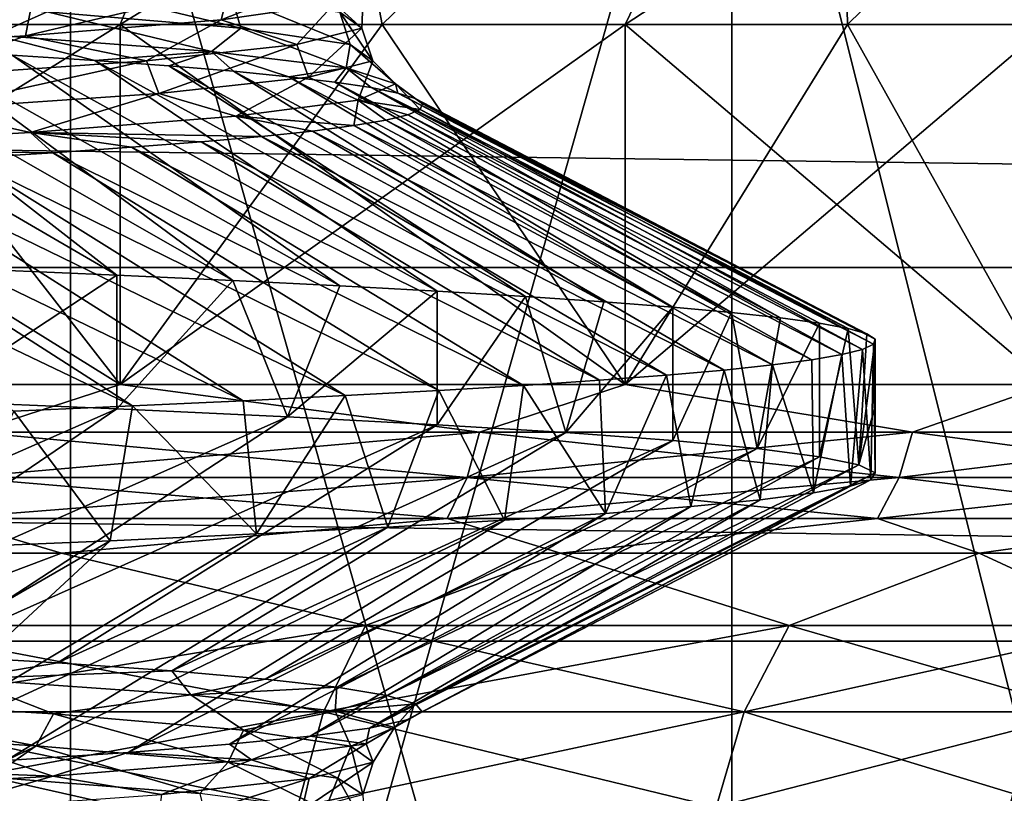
# Model space of a CAD drawing. Header units: metres. Extents: x -205 to 205, y -104 to 104.
# Tile 957 of 1056: x 11.26 to 13.49, y -37 to -35.25. Entities that reach past the tile are written whole.
import ezdxf

# ---------------------------------------------------------------- set-up
doc = ezdxf.new("R2010")
doc.units = ezdxf.units.M
doc.layers.add('solid_01_2-CONSUMER_EHM_BOX_SW0001', color=7, linetype='CONTINUOUS')

msp = doc.modelspace()

# ---------------------------------------------------------------- linework, layer by layer
at = {"layer": 'solid_01_2-CONSUMER_EHM_BOX_SW0001'}
for points in [[(27.853924, 67.360435), (-0.010849, -74.95858), (-0.010778, 75.04142)], [(27.853924, 67.360435), (27.752735, 66.82019), (-0.010849, -74.95858)], [(27.752735, 66.82019), (27.752735, 66.262619), (-0.010849, -74.95858)], [(27.752672, -66.17981), (-0.010849, -74.95858), (27.752735, 66.262619)], [(-42.500065, -37.458561, 108.5), (42.499969, 37.541401, 108.5), (-42.500031, 37.541439, 108.5)], [(-42.500065, -37.458561, 108.5), (42.499935, -37.458599, 108.5), (42.499969, 37.541401, 108.5)], [(-18.500069, -39.958572, 6), (18.499931, -39.958588, 6), (-18.500063, -31.758572, 6)], [(18.499931, -39.958588, 6), (18.499937, -31.758589, 6), (-18.500063, -31.758572, 6)], [(9.726179, -34.258587, 9.711827), (11.377234, -34.258587, 10.940975), (9.726241, -39.543434, 9.711865)], [(11.377255, -34.258587, 38.059006), (9.726205, -34.258587, 39.288155), (9.726241, -39.543434, 39.288136)], [(11.377255, -34.258587, 38.059006), (9.726241, -39.543434, 39.288136), (11.377274, -39.543434, 38.058987)], [(11.377234, -34.258587, 10.940975), (11.377274, -39.543434, 10.941013), (9.726241, -39.543434, 9.711865)], [(10.178859, -35.258587, 35.989647), (10.509465, -34.258587, 37.024864), (11.892452, -34.258587, 35.720093)], [(10.178859, -35.258587, 35.989647), (11.892452, -34.258587, 35.720093), (10.854016, -35.258587, 35.354095)], [(10.854016, -35.258587, 13.645904), (11.892452, -34.258587, 13.279908), (10.509465, -34.258587, 11.975136)], [(10.854016, -35.258587, 35.354095), (11.892452, -34.258587, 35.720093), (11.489568, -35.258587, 34.67894)], [(11.489568, -35.258587, 14.321059), (11.892452, -34.258587, 13.279908), (10.854016, -35.258587, 13.645904)], [(11.377234, -34.258587, 10.940975), (12.874451, -34.258587, 12.353525), (11.377274, -39.543434, 10.941013)], [(11.377255, -34.258587, 38.059006), (11.377274, -39.543434, 38.058987), (12.874446, -39.543438, 36.646477)], [(12.87447, -34.258587, 36.646454), (11.377255, -34.258587, 38.059006), (12.874446, -39.543438, 36.646477)], [(12.874451, -34.258587, 12.353525), (12.874446, -39.543438, 12.353523), (11.377274, -39.543434, 10.941013)], [(11.489568, -35.258587, 34.67894), (11.892452, -34.258587, 35.720093), (13.114615, -34.258587, 34.263584)], [(11.489568, -35.258587, 34.67894), (13.114615, -34.258587, 34.263584), (12.083195, -35.258587, 33.966644)], [(12.083195, -35.258587, 15.033358), (11.892452, -34.258587, 13.279908), (11.489568, -35.258587, 14.321059)], [(12.083195, -35.258587, 15.033358), (13.114615, -34.258587, 14.736416), (11.892452, -34.258587, 13.279908)], [(12.083195, -35.258587, 33.966644), (13.114615, -34.258587, 34.263584), (12.632731, -35.258587, 33.219803)], [(12.632731, -35.258587, 15.780198), (13.114615, -34.258587, 14.736416), (12.083195, -35.258587, 15.033358)], [(12.632731, -35.258587, 33.219803), (13.114615, -34.258587, 34.263584), (14.159424, -34.258587, 32.675037)], [(12.632731, -35.258587, 33.219803), (14.159424, -34.258587, 32.675037), (13.136172, -35.258587, 32.441143)], [(13.136172, -35.258587, 16.558857), (13.114615, -34.258587, 14.736416), (12.632731, -35.258587, 15.780198)], [(12.87447, -34.258587, 36.646454), (12.874446, -39.543438, 36.646477), (14.197513, -39.543438, 35.069706)], [(14.197634, -34.258587, 13.930455), (14.197513, -39.543438, 13.930293), (12.874446, -39.543438, 12.353523)], [(12.874451, -34.258587, 12.353525), (14.197634, -34.258587, 13.930455), (12.874446, -39.543438, 12.353523)], [(14.197644, -34.258587, 35.06953), (12.87447, -34.258587, 36.646454), (14.197513, -39.543438, 35.069706)], [(13.136172, -35.258587, 16.558857), (14.159424, -34.258587, 16.324961), (13.114615, -34.258587, 14.736416)], [(13.136172, -35.258587, 32.441143), (14.159424, -34.258587, 32.675037), (13.591681, -35.258587, 31.633507)], [(13.591681, -35.258587, 17.366493), (14.159424, -34.258587, 16.324961), (13.136172, -35.258587, 16.558857)], [(30.835482, -35.809227, 63.099998), (-30.996267, -34.972095, 63.099998), (30.996136, -34.972126, 63.099998)], [(30.835482, -35.809227, 63.099998), (-30.835613, -35.809196, 63.099998), (-30.996267, -34.972095, 63.099998)], [(11.997066, -35.137894, 25.796478), (11.718545, -35.247776, 27.272091), (11.97504, -35.211216, 25.769838)], [(11.997066, -35.137894, 25.796478), (11.736939, -35.174469, 27.301786), (11.718545, -35.247776, 27.272091)], [(11.736939, -35.174469, 27.301786), (11.275636, -35.284336, 28.730099), (11.718545, -35.247776, 27.272091)], [(11.736939, -35.174469, 27.301786), (11.289969, -35.21104, 28.762337), (11.275636, -35.284336, 28.730099)], [(11.305751, -35.156548, 20.353476), (11.762871, -35.267059, 21.809998), (11.324726, -35.230186, 20.333612)], [(11.305751, -35.156548, 20.353476), (11.741593, -35.193428, 21.827539), (11.762871, -35.267059, 21.809998)], [(12.04055, -35.174656, 24.247568), (11.97504, -35.211216, 25.769838), (12.03677, -35.267181, 24.880604)], [(12.04055, -35.174656, 24.247568), (12.03677, -35.267181, 24.880604), (11.987374, -35.230305, 23.344725)], [(10.702915, -35.193317, 18.925064), (11.324726, -35.230186, 20.333612), (11.205129, -35.283146, 19.899506)], [(11.741593, -35.193428, 21.827539), (12.010686, -35.303928, 23.329769), (11.762871, -35.267059, 21.809998)], [(11.741593, -35.193428, 21.827539), (11.987374, -35.230305, 23.344725), (12.010686, -35.303928, 23.329769)], [(11.289969, -35.21104, 28.762337), (10.651204, -35.320896, 30.119772), (11.275636, -35.284336, 28.730099)], [(11.289969, -35.21104, 28.762337), (10.661089, -35.247612, 30.153982), (10.651204, -35.320896, 30.119772)], [(11.97504, -35.211216, 25.769838), (11.718545, -35.247776, 27.272091), (11.889305, -35.304058, 26.410522)], [(11.97504, -35.211216, 25.769838), (11.889305, -35.304058, 26.410522), (12.03677, -35.267181, 24.880604)], [(11.324726, -35.230186, 20.333612), (11.696527, -35.319778, 21.35461), (11.205129, -35.283146, 19.899506)], [(11.324726, -35.230186, 20.333612), (11.762871, -35.267059, 21.809998), (11.696527, -35.319778, 21.35461)], [(11.987374, -35.230305, 23.344725), (12.061822, -35.340801, 24.868471), (12.010686, -35.303928, 23.329769)], [(11.987374, -35.230305, 23.344725), (12.03677, -35.267181, 24.880604), (12.061822, -35.340801, 24.868471)], [(10.178859, -35.258587, 13.010353), (10.178867, -36.074314, 13.01036), (11.489574, -36.074314, 14.321067)], [(10.854016, -35.258587, 13.645904), (10.178859, -35.258587, 13.010353), (11.489574, -36.074314, 14.321067)], [(11.489568, -35.258587, 34.67894), (11.489574, -36.074314, 34.678932), (10.178867, -36.074314, 35.989639)], [(10.854016, -35.258587, 35.354095), (11.489568, -35.258587, 34.67894), (10.178867, -36.074314, 35.989639)], [(11.489568, -35.258587, 14.321059), (10.854016, -35.258587, 13.645904), (11.489574, -36.074314, 14.321067)], [(11.718545, -35.247776, 27.272091), (11.275636, -35.284336, 28.730099), (11.549508, -35.340935, 27.909628)], [(11.489568, -35.258587, 34.67894), (12.083195, -35.258587, 33.966644), (11.489574, -36.074314, 34.678932)], [(11.489568, -35.258587, 14.321059), (11.489574, -36.074314, 14.321067), (12.632736, -36.074314, 15.780206)], [(12.083195, -35.258587, 15.033358), (11.489568, -35.258587, 14.321059), (12.632736, -36.074314, 15.780206)], [(12.632731, -35.258587, 33.219803), (12.632736, -36.074314, 33.219795), (11.489574, -36.074314, 34.678932)], [(12.083195, -35.258587, 33.966644), (12.632731, -35.258587, 33.219803), (11.489574, -36.074314, 34.678932)], [(11.718545, -35.247776, 27.272091), (11.549508, -35.340935, 27.909628), (11.889305, -35.304058, 26.410522)], [(11.762871, -35.267059, 21.809998), (12.00129, -35.356415, 22.85989), (11.696527, -35.319778, 21.35461)], [(11.762871, -35.267059, 21.809998), (12.010686, -35.303928, 23.329769), (12.00129, -35.356415, 22.85989)], [(12.632731, -35.258587, 15.780198), (12.083195, -35.258587, 15.033358), (12.632736, -36.074314, 15.780206)], [(12.632731, -35.258587, 33.219803), (13.136172, -35.258587, 32.441143), (12.632736, -36.074314, 33.219795)], [(12.632731, -35.258587, 15.780198), (12.632736, -36.074314, 15.780206), (13.591684, -36.074314, 17.366499)], [(13.136172, -35.258587, 16.558857), (12.632731, -35.258587, 15.780198), (13.591684, -36.074314, 17.366499)], [(13.591681, -35.258587, 31.633507), (13.591684, -36.074314, 31.633501), (12.632736, -36.074314, 33.219795)], [(13.136172, -35.258587, 32.441143), (13.591681, -35.258587, 31.633507), (12.632736, -36.074314, 33.219795)], [(13.591681, -35.258587, 17.366493), (13.136172, -35.258587, 16.558857), (13.591684, -36.074314, 17.366499)], [(11.275636, -35.284336, 28.730099), (10.651204, -35.320896, 30.119772), (11.022071, -35.377811, 29.353054)], [(11.275636, -35.284336, 28.730099), (11.022071, -35.377811, 29.353054), (11.549508, -35.340935, 27.909628)], [(11.432546, -35.340008, 20.315062), (11.205129, -35.283146, 19.899506), (11.696527, -35.319778, 21.35461)], [(11.432546, -35.340008, 20.315062), (11.244881, -35.327862, 19.834455), (11.205129, -35.283146, 19.899506)], [(12.03677, -35.267181, 24.880604), (11.889305, -35.304058, 26.410522), (11.915733, -35.37767, 26.401411)], [(12.03677, -35.267181, 24.880604), (11.915733, -35.37767, 26.401411), (12.061822, -35.340801, 24.868471)], [(11.482034, -35.826626, 17.988354), (10.561778, -35.291359, 18.444927), (10.809289, -35.30357, 18.898893)], [(11.199258, -35.814465, 17.513205), (10.561778, -35.291359, 18.444927), (11.482034, -35.826626, 17.988354)], [(11.744643, -35.838726, 18.47489), (10.809289, -35.30357, 18.898893), (11.037049, -35.315723, 19.36224)], [(11.482034, -35.826626, 17.988354), (10.809289, -35.30357, 18.898893), (11.744643, -35.838726, 18.47489)], [(11.889305, -35.304058, 26.410522), (11.549508, -35.340935, 27.909628), (11.576945, -35.414543, 27.903694)], [(11.889305, -35.304058, 26.410522), (11.576945, -35.414543, 27.903694), (11.915733, -35.37767, 26.401411)], [(12.010686, -35.303928, 23.329769), (12.112884, -35.393047, 24.391279), (12.00129, -35.356415, 22.85989)], [(12.010686, -35.303928, 23.329769), (12.061822, -35.340801, 24.868471), (12.112884, -35.393047, 24.391279)], [(11.986632, -35.850773, 18.971962), (11.037049, -35.315723, 19.36224), (11.244881, -35.327862, 19.834455)], [(11.744643, -35.838726, 18.47489), (11.037049, -35.315723, 19.36224), (11.986632, -35.850773, 18.971962)], [(12.207585, -35.862789, 19.47871), (11.244881, -35.327862, 19.834455), (11.432546, -35.340008, 20.315062)], [(11.986632, -35.850773, 18.971962), (11.244881, -35.327862, 19.834455), (12.207585, -35.862789, 19.47871)], [(11.599747, -35.3522, 20.803616), (11.432546, -35.340008, 20.315062), (11.696527, -35.319778, 21.35461)], [(11.746155, -35.364464, 21.299633), (11.599747, -35.3522, 20.803616), (11.696527, -35.319778, 21.35461)], [(11.871452, -35.376797, 21.801996), (11.696527, -35.319778, 21.35461), (12.00129, -35.356415, 22.85989)], [(11.871452, -35.376797, 21.801996), (11.746155, -35.364464, 21.299633), (11.696527, -35.319778, 21.35461)], [(11.549508, -35.340935, 27.909628), (11.022071, -35.377811, 29.353054), (11.050158, -35.451412, 29.350426)], [(11.549508, -35.340935, 27.909628), (11.050158, -35.451412, 29.350426), (11.576945, -35.414543, 27.903694)], [(12.407125, -35.87479, 19.994255), (11.432546, -35.340008, 20.315062), (11.599747, -35.3522, 20.803616)], [(12.207585, -35.862789, 19.47871), (11.432546, -35.340008, 20.315062), (12.407125, -35.87479, 19.994255)], [(12.584904, -35.886791, 20.517712), (11.599747, -35.3522, 20.803616), (11.746155, -35.364464, 21.299633)], [(12.407125, -35.87479, 19.994255), (11.599747, -35.3522, 20.803616), (12.584904, -35.886791, 20.517712)], [(12.061822, -35.340801, 24.868471), (11.915733, -35.37767, 26.401411), (12.028247, -35.42968, 25.92457)], [(12.061822, -35.340801, 24.868471), (12.028247, -35.42968, 25.92457), (12.112884, -35.393047, 24.391279)], [(11.915733, -35.37767, 26.401411), (11.576945, -35.414543, 27.903694), (11.7512, -35.466312, 27.435282)], [(12.740616, -35.898819, 21.048174), (11.746155, -35.364464, 21.299633), (11.871452, -35.376797, 21.801996)], [(12.584904, -35.886791, 20.517712), (11.746155, -35.364464, 21.299633), (12.740616, -35.898819, 21.048174)], [(11.915733, -35.37767, 26.401411), (11.7512, -35.466312, 27.435282), (12.028247, -35.42968, 25.92457)], [(11.975401, -35.389172, 22.30962), (11.871452, -35.376797, 21.801996), (12.00129, -35.356415, 22.85989)], [(12.873985, -35.910873, 21.584719), (11.871452, -35.376797, 21.801996), (11.975401, -35.389172, 22.30962)], [(12.740616, -35.898819, 21.048174), (11.871452, -35.376797, 21.801996), (12.873985, -35.910873, 21.584719)], [(12.057806, -35.401566, 22.821486), (11.975401, -35.389172, 22.30962), (12.00129, -35.356415, 22.85989)], [(12.118484, -35.41396, 23.336563), (12.00129, -35.356415, 22.85989), (12.112884, -35.393047, 24.391279)], [(12.118484, -35.41396, 23.336563), (12.057806, -35.401566, 22.821486), (12.00129, -35.356415, 22.85989)], [(12.984773, -35.922939, 22.12639), (11.975401, -35.389172, 22.30962), (12.057806, -35.401566, 22.821486)], [(12.873985, -35.910873, 21.584719), (11.975401, -35.389172, 22.30962), (12.984773, -35.922939, 22.12639)], [(12.168623, -35.45092, 24.891088), (12.112884, -35.393047, 24.391279), (12.028247, -35.42968, 25.92457)], [(12.157268, -35.426323, 23.853811), (12.118484, -35.41396, 23.336563), (12.112884, -35.393047, 24.391279)], [(12.174012, -35.438641, 24.372231), (12.157268, -35.426323, 23.853811), (12.112884, -35.393047, 24.391279)], [(12.168623, -35.45092, 24.891088), (12.174012, -35.438641, 24.372231), (12.112884, -35.393047, 24.391279)], [(11.576945, -35.414543, 27.903694), (11.050158, -35.451412, 29.350426), (11.286366, -35.502945, 28.898899)], [(11.576945, -35.414543, 27.903694), (11.286366, -35.502945, 28.898899), (11.7512, -35.466312, 27.435282)], [(13.137856, -35.947094, 23.221304), (12.057806, -35.401566, 22.821486), (12.118484, -35.41396, 23.336563)], [(13.072782, -35.935013, 22.672237), (12.057806, -35.401566, 22.821486), (13.137856, -35.947094, 23.221304)], [(12.984773, -35.922939, 22.12639), (12.057806, -35.401566, 22.821486), (13.072782, -35.935013, 22.672237)], [(13.17988, -35.959187, 23.772625), (12.118484, -35.41396, 23.336563), (12.157268, -35.426323, 23.853811)], [(13.137856, -35.947094, 23.221304), (12.118484, -35.41396, 23.336563), (13.17988, -35.959187, 23.772625)], [(12.019011, -35.487667, 26.439943), (12.028247, -35.42968, 25.92457), (11.7512, -35.466312, 27.435282)], [(12.019011, -35.487667, 26.439943), (12.091095, -35.475422, 25.926008), (12.028247, -35.42968, 25.92457)], [(12.141007, -35.463177, 25.409372), (12.168623, -35.45092, 24.891088), (12.028247, -35.42968, 25.92457)], [(12.091095, -35.475422, 25.926008), (12.141007, -35.463177, 25.409372), (12.028247, -35.42968, 25.92457)], [(13.198779, -35.971287, 24.325235), (12.157268, -35.426323, 23.853811), (12.174012, -35.438641, 24.372231)], [(13.17988, -35.959187, 23.772625), (12.157268, -35.426323, 23.853811), (13.198779, -35.971287, 24.325235)], [(13.19511, -35.983013, 24.856899), (12.174012, -35.438641, 24.372231), (12.168623, -35.45092, 24.891088)], [(13.19511, -35.983013, 24.856899), (13.198779, -35.971287, 24.325235), (12.174012, -35.438641, 24.372231)], [(11.050158, -35.451412, 29.350426), (10.638898, -35.539577, 30.291143), (11.286366, -35.502945, 28.898899)], [(11.809697, -35.512207, 27.455618), (11.7512, -35.466312, 27.435282), (11.286366, -35.502945, 28.898899)], [(11.925093, -35.499928, 26.950151), (12.019011, -35.487667, 26.439943), (11.7512, -35.466312, 27.435282)], [(11.809697, -35.512207, 27.455618), (11.925093, -35.499928, 26.950151), (11.7512, -35.466312, 27.435282)], [(13.123595, -36.006416, 25.917601), (12.141007, -35.463177, 25.409372), (12.091095, -35.475422, 25.926008)], [(13.170035, -35.994724, 25.387974), (12.168623, -35.45092, 24.891088), (12.141007, -35.463177, 25.409372)], [(13.170035, -35.994724, 25.387974), (12.141007, -35.463177, 25.409372), (13.123595, -36.006416, 25.917601)], [(13.19511, -35.983013, 24.856899), (12.168623, -35.45092, 24.891088), (13.170035, -35.994724, 25.387974)], [(12.96696, -36.029755, 26.96907), (12.019011, -35.487667, 26.439943), (11.925093, -35.499928, 26.950151)], [(13.055866, -36.018097, 26.444918), (12.091095, -35.475422, 25.926008), (12.019011, -35.487667, 26.439943)], [(13.055866, -36.018097, 26.444918), (12.019011, -35.487667, 26.439943), (12.96696, -36.029755, 26.96907)], [(13.123595, -36.006416, 25.917601), (12.091095, -35.475422, 25.926008), (13.055866, -36.018097, 26.444918)], [(11.337531, -35.549107, 28.935041), (11.286366, -35.502945, 28.898899), (10.638898, -35.539577, 30.291143)], [(11.673137, -35.524498, 27.95542), (11.809697, -35.512207, 27.455618), (11.286366, -35.502945, 28.898899)], [(11.51567, -35.5368, 28.448809), (11.673137, -35.524498, 27.95542), (11.286366, -35.502945, 28.898899)], [(11.337531, -35.549107, 28.935041), (11.51567, -35.5368, 28.448809), (11.286366, -35.502945, 28.898899)], [(12.726234, -36.053001, 28.004477), (11.809697, -35.512207, 27.455618), (11.673137, -35.524498, 27.95542)], [(12.857022, -36.041397, 27.48921), (11.925093, -35.499928, 26.950151), (11.809697, -35.512207, 27.455618)], [(12.857022, -36.041397, 27.48921), (11.809697, -35.512207, 27.455618), (12.726234, -36.053001, 28.004477)], [(12.96696, -36.029755, 26.96907), (11.925093, -35.499928, 26.950151), (12.857022, -36.041397, 27.48921)], [(12.574811, -36.064583, 28.514046), (11.673137, -35.524498, 27.95542), (11.51567, -35.5368, 28.448809)], [(12.726234, -36.053001, 28.004477), (11.673137, -35.524498, 27.95542), (12.574811, -36.064583, 28.514046)], [(11.138926, -35.561417, 29.41337), (11.337531, -35.549107, 28.935041), (10.638898, -35.539577, 30.291143)], [(12.211056, -36.087746, 29.512848), (11.337531, -35.549107, 28.935041), (11.138926, -35.561417, 29.41337)], [(12.402993, -36.07616, 29.017105), (11.51567, -35.5368, 28.448809), (11.337531, -35.549107, 28.935041)], [(12.402993, -36.07616, 29.017105), (11.337531, -35.549107, 28.935041), (12.211056, -36.087746, 29.512848)], [(12.574811, -36.064583, 28.514046), (11.51567, -35.5368, 28.448809), (12.402993, -36.07616, 29.017105)], [(11.768068, -36.111019, 30.479227), (10.920035, -35.573727, 29.883026), (10.681035, -35.586037, 30.34321)], [(11.999302, -36.099361, 30.000483), (11.138926, -35.561417, 29.41337), (10.920035, -35.573727, 29.883026)], [(11.999302, -36.099361, 30.000483), (10.920035, -35.573727, 29.883026), (11.768068, -36.111019, 30.479227)], [(12.211056, -36.087746, 29.512848), (11.138926, -35.561417, 29.41337), (11.999302, -36.099361, 30.000483)], [(11.517728, -36.122719, 30.948303), (10.681035, -35.586037, 30.34321), (10.422257, -35.598354, 30.792973)], [(11.517728, -36.122719, 30.948303), (10.422257, -35.598354, 30.792973), (11.248692, -36.134434, 31.406927)], [(11.768068, -36.111019, 30.479227), (10.681035, -35.586037, 30.34321), (11.517728, -36.122719, 30.948303)], [(30.802534, -36.655472, 63.099998), (-30.835613, -35.809196, 63.099998), (30.835482, -35.809227, 63.099998)], [(30.802534, -36.655472, 63.099998), (-30.802666, -36.655441, 63.099998), (-30.835613, -35.809196, 63.099998)], [(11.199258, -35.814465, 17.513205), (11.482034, -35.826626, 17.988354), (11.050452, -36.110806, 17.280149)], [(11.482034, -35.826626, 17.988354), (11.482024, -36.129116, 17.988337), (11.050452, -36.110806, 17.280149)], [(11.482034, -35.826626, 17.988354), (11.744643, -35.838726, 18.47489), (11.482024, -36.129116, 17.988337)], [(11.744643, -35.838726, 18.47489), (11.868237, -36.147228, 18.722151), (11.482024, -36.129116, 17.988337)], [(11.744643, -35.838726, 18.47489), (11.986632, -35.850773, 18.971962), (11.868237, -36.147228, 18.722151)], [(11.986632, -35.850773, 18.971962), (12.207585, -35.862789, 19.47871), (11.868237, -36.147228, 18.722151)], [(12.207585, -35.862789, 19.47871), (12.207585, -36.165176, 19.478708), (11.868237, -36.147228, 18.722151)], [(12.207585, -35.862789, 19.47871), (12.407125, -35.87479, 19.994255), (12.207585, -36.165176, 19.478708)], [(12.407125, -35.87479, 19.994255), (12.498758, -36.183094, 20.255062), (12.207585, -36.165176, 19.478708)], [(12.407125, -35.87479, 19.994255), (12.584904, -35.886791, 20.517712), (12.498758, -36.183094, 20.255062)], [(12.584904, -35.886791, 20.517712), (12.740616, -35.898819, 21.048174), (12.498758, -36.183094, 20.255062)], [(12.740616, -35.898819, 21.048174), (12.740622, -36.201122, 21.048193), (12.498758, -36.183094, 20.255062)], [(12.740616, -35.898819, 21.048174), (12.873985, -35.910873, 21.584719), (12.740622, -36.201122, 21.048193)], [(12.873985, -35.910873, 21.584719), (12.93222, -36.219315, 21.854992), (12.740622, -36.201122, 21.048193)], [(12.873985, -35.910873, 21.584719), (12.984773, -35.922939, 22.12639), (12.93222, -36.219315, 21.854992)], [(12.984773, -35.922939, 22.12639), (13.072782, -35.935013, 22.672237), (12.93222, -36.219315, 21.854992)], [(13.072782, -35.935013, 22.672237), (13.072784, -36.237602, 22.672255), (12.93222, -36.219315, 21.854992)], [(13.072782, -35.935013, 22.672237), (13.137856, -35.947094, 23.221304), (13.072784, -36.237602, 22.672255)], [(13.137856, -35.947094, 23.221304), (13.161756, -36.255978, 23.496754), (13.072784, -36.237602, 22.672255)], [(13.137856, -35.947094, 23.221304), (13.17988, -35.959187, 23.772625), (13.161756, -36.255978, 23.496754)], [(13.17988, -35.959187, 23.772625), (13.198779, -35.971287, 24.325235), (13.161756, -36.255978, 23.496754)], [(13.198779, -35.971287, 24.325235), (13.198779, -36.122883, 24.325235), (13.161756, -36.255978, 23.496754)], [(13.19511, -35.983013, 24.856899), (13.198779, -36.122883, 24.325235), (13.198779, -35.971287, 24.325235)], [(13.170035, -35.994724, 25.387974), (13.123595, -36.006416, 25.917601), (13.142832, -36.30476, 25.726505)], [(13.170035, -35.994724, 25.387974), (13.142832, -36.30476, 25.726505), (13.189427, -36.289814, 25.026623)], [(13.19511, -35.983013, 24.856899), (13.170035, -35.994724, 25.387974), (13.189427, -36.289814, 25.026623)], [(13.19511, -35.983013, 24.856899), (13.189427, -36.289814, 25.026623), (13.198779, -36.274445, 24.325235)], [(13.19511, -35.983013, 24.856899), (13.198779, -36.274445, 24.325235), (13.198779, -36.122883, 24.325235)], [(13.055866, -36.018097, 26.444918), (12.96696, -36.029755, 26.96907), (13.059127, -36.319832, 26.422903)], [(13.123595, -36.006416, 25.917601), (13.055866, -36.018097, 26.444918), (13.059127, -36.319832, 26.422903)], [(13.123595, -36.006416, 25.917601), (13.059127, -36.319832, 26.422903), (13.142832, -36.30476, 25.726505)], [(12.857022, -36.041397, 27.48921), (12.726234, -36.053001, 28.004477), (12.781456, -36.35043, 27.79739)], [(12.857022, -36.041397, 27.48921), (12.781456, -36.35043, 27.79739), (12.938553, -36.335037, 27.113853)], [(12.96696, -36.029755, 26.96907), (12.857022, -36.041397, 27.48921), (12.938553, -36.335037, 27.113853)], [(12.96696, -36.029755, 26.96907), (12.938553, -36.335037, 27.113853), (13.059127, -36.319832, 26.422903)], [(12.574811, -36.064583, 28.514046), (12.402993, -36.07616, 29.017105), (12.588284, -36.365997, 28.471592)], [(12.726234, -36.053001, 28.004477), (12.574811, -36.064583, 28.514046), (12.588284, -36.365997, 28.471592)], [(12.726234, -36.053001, 28.004477), (12.588284, -36.365997, 28.471592), (12.781456, -36.35043, 27.79739)], [(11.15656, -36.182156, 35.025734), (10.178867, -36.074314, 35.989639), (11.489574, -36.074314, 34.678932)], [(11.15656, -36.182156, 13.974267), (11.489574, -36.074314, 14.321067), (10.178867, -36.074314, 13.01036)], [(11.15656, -36.182156, 35.025734), (11.489574, -36.074314, 34.678932), (12.303085, -36.182156, 33.659355)], [(12.303085, -36.182156, 15.340643), (11.489574, -36.074314, 14.321067), (11.15656, -36.182156, 13.974267)], [(12.303085, -36.182156, 33.659355), (11.489574, -36.074314, 34.678932), (12.632736, -36.074314, 33.219795)], [(12.303085, -36.182156, 15.340643), (12.632736, -36.074314, 15.780206), (11.489574, -36.074314, 14.321067)], [(12.211056, -36.087746, 29.512848), (11.999302, -36.099361, 30.000483), (12.09597, -36.397133, 29.78451)], [(12.211056, -36.087746, 29.512848), (12.09597, -36.397133, 29.78451), (12.359577, -36.381603, 29.134581)], [(12.402993, -36.07616, 29.017105), (12.211056, -36.087746, 29.512848), (12.359577, -36.381603, 29.134581)], [(12.303085, -36.182156, 33.659355), (12.632736, -36.074314, 33.219795), (13.283233, -36.182156, 32.169117)], [(13.283233, -36.182156, 16.830885), (12.632736, -36.074314, 15.780206), (12.303085, -36.182156, 15.340643)], [(12.402993, -36.07616, 29.017105), (12.359577, -36.381603, 29.134581), (12.588284, -36.365997, 28.471592)], [(13.283233, -36.182156, 32.169117), (12.632736, -36.074314, 33.219795), (13.591684, -36.074314, 31.633501)], [(13.283233, -36.182156, 16.830885), (13.591684, -36.074314, 17.366499), (12.632736, -36.074314, 15.780206)], [(13.283233, -36.182156, 32.169117), (13.591684, -36.074314, 31.633501), (14.083746, -36.182156, 30.575163)], [(14.083746, -36.182156, 18.424837), (13.591684, -36.074314, 17.366499), (13.283233, -36.182156, 16.830885)], [(11.050452, -36.110806, 17.280149), (11.482024, -36.129116, 17.988337), (10.297794, -36.64946, 18.006901)], [(11.768068, -36.111019, 30.479227), (11.517728, -36.122719, 30.948303), (11.798201, -36.412552, 30.41955)], [(11.999302, -36.099361, 30.000483), (11.768068, -36.111019, 30.479227), (11.798201, -36.412552, 30.41955)], [(11.999302, -36.099361, 30.000483), (11.798201, -36.412552, 30.41955), (12.09597, -36.397133, 29.78451)], [(11.482024, -36.129116, 17.988337), (10.691396, -36.667927, 18.67664), (10.297794, -36.64946, 18.006901)], [(11.482024, -36.129116, 17.988337), (11.868237, -36.147228, 18.722151), (10.691396, -36.667927, 18.67664)], [(11.248692, -36.134434, 31.406927), (11.103637, -36.443275, 31.637785), (11.467112, -36.427937, 31.037889)], [(11.517728, -36.122719, 30.948303), (11.248692, -36.134434, 31.406927), (11.467112, -36.427937, 31.037889)], [(11.517728, -36.122719, 30.948303), (11.467112, -36.427937, 31.037889), (11.798201, -36.412552, 30.41955)], [(13.198779, -36.122883, 24.325235), (13.198779, -36.274445, 24.325235), (13.161756, -36.255978, 23.496754)], [(11.868237, -36.147228, 18.722151), (11.042027, -36.686352, 19.371607), (10.691396, -36.667927, 18.67664)], [(11.868237, -36.147228, 18.722151), (12.207585, -36.165176, 19.478708), (11.042027, -36.686352, 19.371607)], [(12.207585, -36.165176, 19.478708), (11.347624, -36.704731, 20.089178), (11.042027, -36.686352, 19.371607)], [(12.207585, -36.165176, 19.478708), (12.498758, -36.183094, 20.255062), (11.347624, -36.704731, 20.089178)], [(11.15656, -36.182156, 13.974267), (11.131249, -36.285019, 13.998145), (12.275174, -36.285019, 15.361423)], [(12.303085, -36.182156, 33.659355), (12.275174, -36.285019, 33.638577), (11.131249, -36.285019, 35.001854)], [(11.15656, -36.182156, 35.025734), (12.303085, -36.182156, 33.659355), (11.131249, -36.285019, 35.001854)], [(12.303085, -36.182156, 15.340643), (11.15656, -36.182156, 13.974267), (12.275174, -36.285019, 15.361423)], [(12.498758, -36.183094, 20.255062), (11.606558, -36.723106, 20.825264), (11.347624, -36.704731, 20.089178)], [(12.498758, -36.183094, 20.255062), (12.740622, -36.201122, 21.048193), (11.606558, -36.723106, 20.825264)], [(12.740622, -36.201122, 21.048193), (11.817658, -36.741516, 21.575518), (11.606558, -36.723106, 20.825264)], [(12.740622, -36.201122, 21.048193), (12.93222, -36.219315, 21.854992), (11.817658, -36.741516, 21.575518)], [(12.303085, -36.182156, 15.340643), (12.275174, -36.285019, 15.361423), (13.253098, -36.285019, 16.848282)], [(13.283233, -36.182156, 32.169117), (13.253098, -36.285019, 32.151718), (12.275174, -36.285019, 33.638577)], [(12.303085, -36.182156, 33.659355), (13.283233, -36.182156, 32.169117), (12.275174, -36.285019, 33.638577)], [(13.283233, -36.182156, 16.830885), (12.303085, -36.182156, 15.340643), (13.253098, -36.285019, 16.848282)], [(13.283233, -36.182156, 16.830885), (13.253098, -36.285019, 16.848282), (14.051795, -36.285019, 18.43862)], [(14.083746, -36.182156, 30.575163), (14.051795, -36.285019, 30.56138), (13.253098, -36.285019, 32.151718)], [(13.283233, -36.182156, 32.169117), (14.083746, -36.182156, 30.575163), (13.253098, -36.285019, 32.151718)], [(14.083746, -36.182156, 18.424837), (13.283233, -36.182156, 16.830885), (14.051795, -36.285019, 18.43862)], [(12.93222, -36.219315, 21.854992), (11.980087, -36.76001, 22.335585), (11.817658, -36.741516, 21.575518)], [(12.93222, -36.219315, 21.854992), (13.072784, -36.237602, 22.672255), (11.980087, -36.76001, 22.335585)], [(13.072784, -36.237602, 22.672255), (12.093657, -36.778568, 23.102606), (11.980087, -36.76001, 22.335585)], [(13.072784, -36.237602, 22.672255), (13.161756, -36.255978, 23.496754), (12.093657, -36.778568, 23.102606)], [(13.161756, -36.255978, 23.496754), (12.158293, -36.797138, 23.874863), (12.093657, -36.778568, 23.102606)], [(13.161756, -36.255978, 23.496754), (13.198779, -36.274445, 24.325235), (12.158293, -36.797138, 23.874863)], [(11.131249, -36.285019, 13.998145), (11.090384, -36.377945, 14.036701), (12.230108, -36.377945, 15.394973)], [(12.275174, -36.285019, 33.638577), (12.230108, -36.377945, 33.605026), (11.090384, -36.377945, 34.963299)], [(11.131249, -36.285019, 35.001854), (12.275174, -36.285019, 33.638577), (11.090384, -36.377945, 34.963299)], [(12.275174, -36.285019, 15.361423), (11.131249, -36.285019, 13.998145), (12.230108, -36.377945, 15.394973)], [(13.189427, -36.289814, 25.026623), (12.138835, -36.834068, 25.428465), (12.173557, -36.815655, 24.650747)], [(13.189427, -36.289814, 25.026623), (13.142832, -36.30476, 25.726505), (12.138835, -36.834068, 25.428465)], [(13.198779, -36.274445, 24.325235), (12.173557, -36.815655, 24.650747), (12.158293, -36.797138, 23.874863)], [(13.198779, -36.274445, 24.325235), (13.189427, -36.289814, 25.026623), (12.173557, -36.815655, 24.650747)], [(12.275174, -36.285019, 15.361423), (12.230108, -36.377945, 15.394973), (13.204441, -36.377945, 16.876373)], [(13.253098, -36.285019, 32.151718), (13.204441, -36.377945, 32.123627), (12.230108, -36.377945, 33.605026)], [(12.275174, -36.285019, 33.638577), (13.253098, -36.285019, 32.151718), (12.230108, -36.377945, 33.605026)], [(13.253098, -36.285019, 16.848282), (12.275174, -36.285019, 15.361423), (13.204441, -36.377945, 16.876373)], [(13.253098, -36.285019, 16.848282), (13.204441, -36.377945, 16.876373), (14.000206, -36.377945, 18.460873)], [(14.051795, -36.285019, 30.56138), (14.000206, -36.377945, 30.539127), (13.204441, -36.377945, 32.123627)], [(13.253098, -36.285019, 32.151718), (14.051795, -36.285019, 30.56138), (13.204441, -36.377945, 32.123627)], [(14.051795, -36.285019, 18.43862), (13.253098, -36.285019, 16.848282), (14.000206, -36.377945, 18.460873)], [(13.142832, -36.30476, 25.726505), (12.054164, -36.852398, 26.204319), (12.138835, -36.834068, 25.428465)], [(13.142832, -36.30476, 25.726505), (13.059127, -36.319832, 26.422903), (12.054164, -36.852398, 26.204319)], [(12.938553, -36.335037, 27.113853), (11.920065, -36.870716, 26.973637), (12.054164, -36.852398, 26.204319)], [(12.938553, -36.335037, 27.113853), (12.781456, -36.35043, 27.79739), (11.920065, -36.870716, 26.973637)], [(13.059127, -36.319832, 26.422903), (12.938553, -36.335037, 27.113853), (12.054164, -36.852398, 26.204319)], [(12.781456, -36.35043, 27.79739), (11.737452, -36.889091, 27.73173), (11.920065, -36.870716, 26.973637)], [(12.781456, -36.35043, 27.79739), (12.588284, -36.365997, 28.471592), (11.737452, -36.889091, 27.73173)], [(11.090384, -36.377945, 34.963299), (11.356773, -36.456337, 34.561283), (10.061216, -36.456337, 35.856838)], [(11.090384, -36.377945, 14.036701), (10.061216, -36.456337, 13.14316), (11.356773, -36.456337, 14.438718)], [(11.090384, -36.377945, 34.963299), (12.230108, -36.377945, 33.605026), (11.356773, -36.456337, 34.561283)], [(12.230108, -36.377945, 15.394973), (11.090384, -36.377945, 14.036701), (11.356773, -36.456337, 14.438718)], [(12.359577, -36.381603, 29.134581), (11.231415, -36.92614, 29.199018), (11.507559, -36.907578, 28.4743)], [(12.359577, -36.381603, 29.134581), (12.09597, -36.397133, 29.78451), (11.231415, -36.92614, 29.199018)], [(12.230108, -36.377945, 33.605026), (12.486723, -36.456337, 33.119007), (11.356773, -36.456337, 34.561283)], [(12.230108, -36.377945, 15.394973), (11.356773, -36.456337, 14.438718), (12.486723, -36.456337, 15.880992)], [(12.588284, -36.365997, 28.471592), (11.507559, -36.907578, 28.4743), (11.737452, -36.889091, 27.73173)], [(12.588284, -36.365997, 28.471592), (12.359577, -36.381603, 29.134581), (11.507559, -36.907578, 28.4743)], [(12.230108, -36.377945, 33.605026), (13.204441, -36.377945, 32.123627), (12.486723, -36.456337, 33.119007)], [(13.204441, -36.377945, 16.876373), (12.230108, -36.377945, 15.394973), (12.486723, -36.456337, 15.880992)], [(13.204441, -36.377945, 32.123627), (13.434587, -36.456337, 31.55105), (12.486723, -36.456337, 33.119007)], [(13.204441, -36.377945, 16.876373), (12.486723, -36.456337, 15.880992), (13.434587, -36.456337, 17.44895)], [(13.204441, -36.377945, 32.123627), (14.000206, -36.377945, 30.539127), (13.434587, -36.456337, 31.55105)], [(14.000206, -36.377945, 18.460873), (13.204441, -36.377945, 16.876373), (13.434587, -36.456337, 17.44895)], [(14.000206, -36.377945, 30.539127), (14.186543, -36.456337, 29.880272), (13.434587, -36.456337, 31.55105)], [(14.000206, -36.377945, 18.460873), (13.434587, -36.456337, 17.44895), (14.186543, -36.456337, 19.119728)], [(12.09597, -36.397133, 29.78451), (10.909656, -36.944717, 29.904202), (11.231415, -36.92614, 29.199018)], [(12.09597, -36.397133, 29.78451), (11.798201, -36.412552, 30.41955), (10.909656, -36.944717, 29.904202)], [(11.798201, -36.412552, 30.41955), (11.467112, -36.427937, 31.037889), (10.909656, -36.944717, 29.904202)], [(11.467112, -36.427937, 31.037889), (10.54272, -36.963242, 30.58816), (10.909656, -36.944717, 29.904202)], [(11.467112, -36.427937, 31.037889), (11.103637, -36.443275, 31.637785), (10.54272, -36.963242, 30.58816)], [(10.922414, -36.620239, 34.804829), (10.061216, -36.456337, 35.856838), (11.356773, -36.456337, 34.561283)], [(10.922414, -36.620239, 14.195172), (11.356773, -36.456337, 14.438718), (10.061216, -36.456337, 13.14316)], [(10.922414, -36.620239, 34.804829), (11.356773, -36.456337, 34.561283), (12.044877, -36.620239, 33.467129)], [(12.044877, -36.620239, 15.532872), (11.356773, -36.456337, 14.438718), (10.922414, -36.620239, 14.195172)], [(12.044877, -36.620239, 33.467129), (11.356773, -36.456337, 34.561283), (12.486723, -36.456337, 33.119007)], [(12.044877, -36.620239, 15.532872), (12.486723, -36.456337, 15.880992), (11.356773, -36.456337, 14.438718)], [(12.044877, -36.620239, 33.467129), (12.486723, -36.456337, 33.119007), (13.004454, -36.620239, 32.008163)], [(13.004454, -36.620239, 16.991837), (12.486723, -36.456337, 15.880992), (12.044877, -36.620239, 15.532872)], [(13.004454, -36.620239, 32.008163), (12.486723, -36.456337, 33.119007), (13.434587, -36.456337, 31.55105)], [(13.004454, -36.620239, 16.991837), (13.434587, -36.456337, 17.44895), (12.486723, -36.456337, 15.880992)], [(13.004454, -36.620239, 32.008163), (13.434587, -36.456337, 31.55105), (13.788166, -36.620239, 30.447662)], [(13.788166, -36.620239, 18.552338), (13.434587, -36.456337, 17.44895), (13.004454, -36.620239, 16.991837)], [(13.788166, -36.620239, 30.447662), (13.434587, -36.456337, 31.55105), (14.186543, -36.456337, 29.880272)], [(13.788166, -36.620239, 18.552338), (14.186543, -36.456337, 19.119728), (13.434587, -36.456337, 17.44895)], [(10.922414, -36.620239, 14.195172), (10.836471, -36.815277, 14.276255), (11.950102, -36.815281, 15.603429)], [(12.044877, -36.620239, 33.467129), (11.950102, -36.815281, 33.396572), (10.836471, -36.815277, 34.723743)], [(10.922414, -36.620239, 34.804829), (12.044877, -36.620239, 33.467129), (10.836471, -36.815277, 34.723743)], [(12.044877, -36.620239, 15.532872), (10.922414, -36.620239, 14.195172), (11.950102, -36.815281, 15.603429)], [(12.044877, -36.620239, 15.532872), (11.950102, -36.815281, 15.603429), (12.902128, -36.815281, 17.050915)], [(13.004454, -36.620239, 32.008163), (12.902128, -36.815281, 31.949085), (11.950102, -36.815281, 33.396572)], [(12.044877, -36.620239, 33.467129), (13.004454, -36.620239, 32.008163), (11.950102, -36.815281, 33.396572)], [(13.004454, -36.620239, 16.991837), (12.044877, -36.620239, 15.532872), (12.902128, -36.815281, 17.050915)], [(13.004454, -36.620239, 16.991837), (12.902128, -36.815281, 17.050915), (13.679674, -36.815281, 18.599136)], [(13.788166, -36.620239, 30.447662), (13.679674, -36.815281, 30.400864), (12.902128, -36.815281, 31.949085)], [(13.004454, -36.620239, 32.008163), (13.788166, -36.620239, 30.447662), (12.902128, -36.815281, 31.949085)], [(13.788166, -36.620239, 18.552338), (13.004454, -36.620239, 16.991837), (13.679674, -36.815281, 18.599136)], [(30.89452, -37.501553, 63.099998), (-30.894653, -37.501522, 63.099998), (-30.802666, -36.655441, 63.099998)], [(30.89452, -37.501553, 63.099998), (-30.802666, -36.655441, 63.099998), (30.802534, -36.655472, 63.099998)], [(11.042027, -36.686352, 19.371607), (11.347624, -36.704731, 20.089178), (11.134879, -36.740627, 19.72991)], [(11.347624, -36.704731, 20.089178), (11.606558, -36.723106, 20.825264), (11.134879, -36.740627, 19.72991)], [(11.606558, -36.723106, 20.825264), (11.649714, -36.77742, 21.183741), (11.134879, -36.740627, 19.72991)], [(11.606558, -36.723106, 20.825264), (11.817658, -36.741516, 21.575518), (11.649714, -36.77742, 21.183741)], [(11.134879, -36.740627, 19.72991), (11.338719, -36.820236, 20.370052), (10.726709, -36.783665, 18.97089)], [(11.134879, -36.740627, 19.72991), (11.649714, -36.77742, 21.183741), (11.338719, -36.820236, 20.370052)], [(11.817658, -36.741516, 21.575518), (11.980087, -36.76001, 22.335585), (11.649714, -36.77742, 21.183741)], [(11.980087, -36.76001, 22.335585), (11.976701, -36.814213, 22.691256), (11.649714, -36.77742, 21.183741)], [(11.980087, -36.76001, 22.335585), (12.093657, -36.778568, 23.102606), (11.976701, -36.814213, 22.691256)], [(11.649714, -36.77742, 21.183741), (11.768808, -36.856808, 21.835777), (11.338719, -36.820236, 20.370052)], [(11.649714, -36.77742, 21.183741), (11.976701, -36.814213, 22.691256), (11.768808, -36.856808, 21.835777)], [(12.093657, -36.778568, 23.102606), (12.158293, -36.797138, 23.874863), (11.976701, -36.814213, 22.691256)], [(10.726709, -36.783665, 18.97089), (11.29941, -36.893013, 20.334616), (10.683414, -36.856453, 18.94117)], [(10.726709, -36.783665, 18.97089), (11.338719, -36.820236, 20.370052), (11.29941, -36.893013, 20.334616)], [(12.158293, -36.797138, 23.874863), (12.110517, -36.851002, 24.227747), (11.976701, -36.814213, 22.691256)], [(12.158293, -36.797138, 23.874863), (12.173557, -36.815655, 24.650747), (12.110517, -36.851002, 24.227747)], [(10.836471, -36.815277, 14.276255), (10.783183, -37.031227, 14.32653), (11.891338, -37.031227, 15.647178)], [(10.836471, -36.815277, 34.723743), (11.950102, -36.815281, 33.396572), (10.783183, -37.031227, 34.67347)], [(11.950102, -36.815281, 33.396572), (11.891338, -37.031227, 33.352821), (10.783183, -37.031227, 34.67347)], [(11.950102, -36.815281, 15.603429), (10.836471, -36.815277, 14.276255), (11.891338, -37.031227, 15.647178)], [(11.338719, -36.820236, 20.370052), (11.73415, -36.929577, 21.795176), (11.29941, -36.893013, 20.334616)], [(11.338719, -36.820236, 20.370052), (11.768808, -36.856808, 21.835777), (11.73415, -36.929577, 21.795176)], [(11.976701, -36.814213, 22.691256), (12.011728, -36.893383, 23.34391), (11.768808, -36.856808, 21.835777)], [(11.950102, -36.815281, 15.603429), (11.891338, -37.031227, 15.647178), (12.838683, -37.031227, 17.087545)], [(12.902128, -36.815281, 31.949085), (12.838683, -37.031227, 31.912455), (11.891338, -37.031227, 33.352821)], [(11.950102, -36.815281, 33.396572), (12.902128, -36.815281, 31.949085), (11.891338, -37.031227, 33.352821)], [(12.902128, -36.815281, 17.050915), (11.950102, -36.815281, 15.603429), (12.838683, -37.031227, 17.087545)], [(11.976701, -36.814213, 22.691256), (12.110517, -36.851002, 24.227747), (12.011728, -36.893383, 23.34391)], [(12.173557, -36.815655, 24.650747), (12.138835, -36.834068, 25.428465), (12.110517, -36.851002, 24.227747)], [(12.902128, -36.815281, 17.050915), (12.838683, -37.031227, 17.087545), (13.612405, -37.031231, 18.628153)], [(13.679674, -36.815281, 30.400864), (13.612405, -37.031231, 30.371847), (12.838683, -37.031227, 31.912455)], [(12.902128, -36.815281, 31.949085), (13.679674, -36.815281, 30.400864), (12.838683, -37.031227, 31.912455)], [(13.679674, -36.815281, 18.599136), (12.902128, -36.815281, 17.050915), (13.612405, -37.031231, 18.628153)], [(12.138835, -36.834068, 25.428465), (12.046523, -36.887794, 25.768518), (12.110517, -36.851002, 24.227747)], [(12.138835, -36.834068, 25.428465), (12.054164, -36.852398, 26.204319), (12.046523, -36.887794, 25.768518)], [(10.683414, -36.856453, 18.94117), (11.29941, -36.893013, 20.334616), (11.197923, -36.963531, 20.068594)], [(11.768808, -36.856808, 21.835777), (11.982386, -36.966137, 23.298775), (11.73415, -36.929577, 21.795176)], [(11.920065, -36.870716, 26.973637), (11.737452, -36.889091, 27.73173), (11.786839, -36.924587, 27.288975)], [(11.768808, -36.856808, 21.835777), (12.011728, -36.893383, 23.34391), (11.982386, -36.966137, 23.298775)], [(11.920065, -36.870716, 26.973637), (11.786839, -36.924587, 27.288975), (12.046523, -36.887794, 25.768518)], [(12.054164, -36.852398, 26.204319), (11.920065, -36.870716, 26.973637), (12.046523, -36.887794, 25.768518)], [(12.110517, -36.851002, 24.227747), (12.062275, -36.929955, 24.870272), (12.011728, -36.893383, 23.34391)], [(12.110517, -36.851002, 24.227747), (12.046523, -36.887794, 25.768518), (12.062275, -36.929955, 24.870272)], [(11.29941, -36.893013, 20.334616), (11.67017, -37.000408, 21.531225), (11.197923, -36.963531, 20.068594)], [(11.29941, -36.893013, 20.334616), (11.73415, -36.929577, 21.795176), (11.67017, -37.000408, 21.531225)], [(11.737452, -36.889091, 27.73173), (11.507559, -36.907578, 28.4743), (11.786839, -36.924587, 27.288975)], [(12.046523, -36.887794, 25.768518), (11.786839, -36.924587, 27.288975), (11.917899, -36.966526, 26.390728)], [(12.046523, -36.887794, 25.768518), (11.917899, -36.966526, 26.390728), (12.062275, -36.929955, 24.870272)], [(12.011728, -36.893383, 23.34391), (12.038927, -37.002697, 24.821312), (11.982386, -36.966137, 23.298775)], [(12.011728, -36.893383, 23.34391), (12.062275, -36.929955, 24.870272), (12.038927, -37.002697, 24.821312)], [(11.507559, -36.907578, 28.4743), (11.231415, -36.92614, 29.199018), (11.337442, -36.961376, 28.764568)], [(11.507559, -36.907578, 28.4743), (11.337442, -36.961376, 28.764568), (11.786839, -36.924587, 27.288975)], [(11.231415, -36.92614, 29.199018), (10.909656, -36.944717, 29.904202), (11.337442, -36.961376, 28.764568)], [(11.786839, -36.924587, 27.288975), (11.337442, -36.961376, 28.764568), (11.583278, -37.003101, 27.881245)], [(11.786839, -36.924587, 27.288975), (11.583278, -37.003101, 27.881245), (11.917899, -36.966526, 26.390728)], [(11.73415, -36.929577, 21.795176), (11.953613, -37.037285, 23.042011), (11.67017, -37.000408, 21.531225)], [(11.73415, -36.929577, 21.795176), (11.982386, -36.966137, 23.298775), (11.953613, -37.037285, 23.042011)], [(12.062275, -36.929955, 24.870272), (11.901022, -37.039257, 26.338717), (12.038927, -37.002697, 24.821312)], [(12.062275, -36.929955, 24.870272), (11.917899, -36.966526, 26.390728), (11.901022, -37.039257, 26.338717)], [(10.909656, -36.944717, 29.904202), (10.704362, -36.998169, 30.170763), (11.337442, -36.961376, 28.764568)], [(11.337442, -36.961376, 28.764568), (10.704362, -36.998169, 30.170763), (11.064303, -37.039673, 29.317802)], [(11.337442, -36.961376, 28.764568), (11.064303, -37.039673, 29.317802), (11.583278, -37.003101, 27.881245)], [(11.197923, -36.963531, 20.068594), (11.687739, -37.073727, 21.500374), (11.211531, -37.036854, 20.036007)], [(11.197923, -36.963531, 20.068594), (11.67017, -37.000408, 21.531225), (11.687739, -37.073727, 21.500374)], [(11.917899, -36.966526, 26.390728), (11.573196, -37.075821, 27.827026), (11.901022, -37.039257, 26.338717)], [(11.917899, -36.966526, 26.390728), (11.583278, -37.003101, 27.881245), (11.573196, -37.075821, 27.827026)], [(11.982386, -36.966137, 23.298775), (12.042926, -37.074162, 24.576216), (11.953613, -37.037285, 23.042011)], [(11.982386, -36.966137, 23.298775), (12.038927, -37.002697, 24.821312), (12.042926, -37.074162, 24.576216)]]:
    msp.add_3dface(points, dxfattribs=at)

doc.saveas('drawing.dxf')
